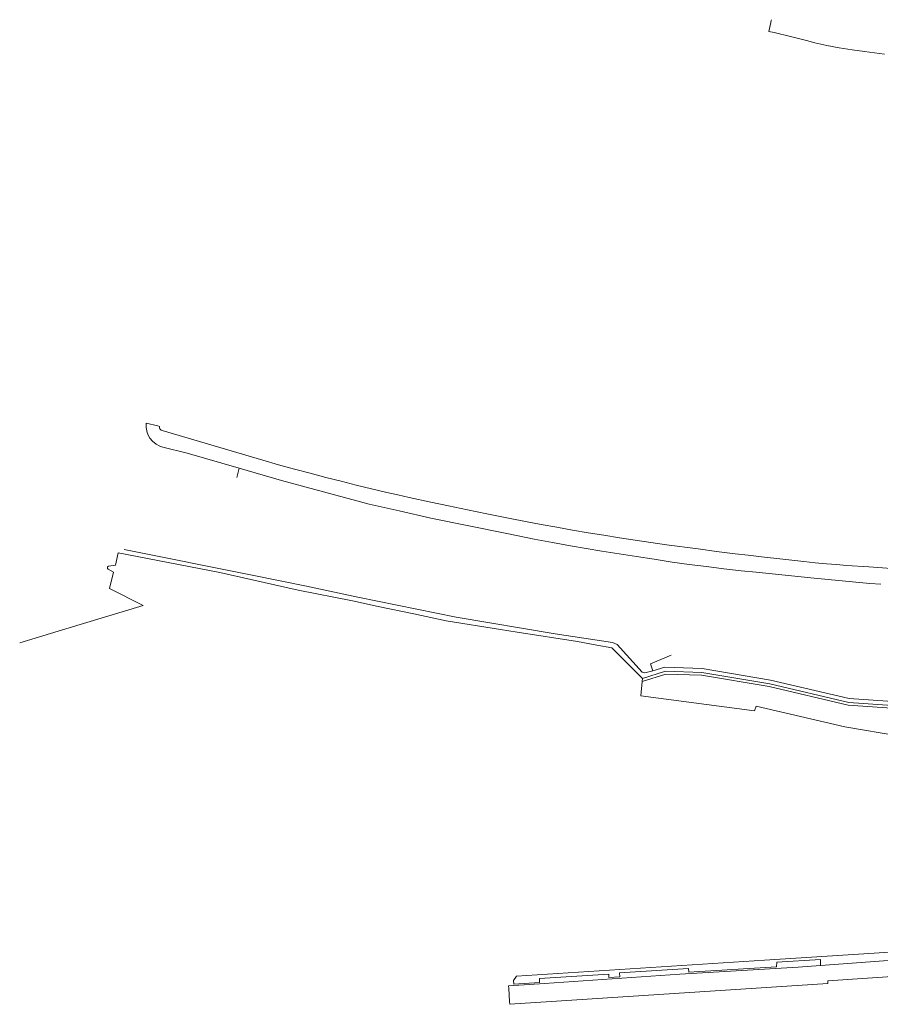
# Model space of a CAD drawing. Extents: x 150256 to 156914, y 461459 to 469481.
# Tile 457 of 656: x 153848 to 154166, y 467150 to 467514. Entities that reach past the tile are written whole.
import ezdxf

# ---------------------------------------------------------------- set-up
doc = ezdxf.new("R2010")
doc.units = 0
doc.header["$LTSCALE"] = 0.75
for name, color, linetype, lineweight in [('B-RO-GR-BEPLANTING_CULTUUR_BOSPLANTSOEN-GV', 251, 'CONTINUOUS', 18), ('B-RO-OG-TERREIN_CULTUURSCHEIDING-GV', 251, 'CONTINUOUS', 18), ('B-RO-OG-WATER_SLOOT-GV', 251, 'CONTINUOUS', 18)]:
    doc.layers.add(name, color=color, linetype=linetype, lineweight=lineweight)

msp = doc.modelspace()

# ---------------------------------------------------------------- linework, layer by layer
at = {"layer": 'B-RO-GR-BEPLANTING_CULTUUR_BOSPLANTSOEN-GV'}
msp.add_lwpolyline([(154088.933, 467278.811), (154081.248, 467275.636), (154082.076, 467273.112), (154086.581, 467274.381), (154100.33, 467273.92), (154125.667, 467269.664), (154154.746, 467262.794), (154186.634, 467260.589), (154248.933, 467265.767), (154302.881, 467270.024), (154356.147, 467276.638), (154385.874, 467280.381), (154406.97, 467283.069), (154415.335, 467284.315), (154426.028, 467284.902)], dxfattribs=at)
msp.add_lwpolyline([(154088.933, 467278.811), (154081.248, 467275.636), (154082.076, 467273.112), (154086.581, 467274.381), (154100.33, 467273.92), (154125.667, 467269.664), (154154.746, 467262.794), (154186.634, 467260.589), (154248.933, 467265.767), (154302.881, 467270.024), (154356.147, 467276.638), (154385.874, 467280.381), (154406.97, 467283.069), (154415.335, 467284.315), (154426.028, 467284.902)], dxfattribs=at)
at = {"layer": 'B-RO-OG-TERREIN_CULTUURSCHEIDING-GV'}
for points in [[(154170.313, 467310.909), (154162.024, 467311.463), (154153.738, 467312.049), (154150.008, 467312.334), (154146.28, 467312.652), (154142.124, 467313.04), (154137.972, 467313.463), (154130.138, 467314.311), (154122.308, 467315.194), (154117.412, 467315.767), (154112.519, 467316.363), (154105.692, 467317.219), (154098.868, 467318.098), (154087.172, 467319.659), (154075.567, 467321.401), (154069.788, 467322.279), (154064.013, 467323.188), (154058.243, 467324.129), (154052.479, 467325.102), (154046.645, 467326.119), (154040.817, 467327.167), (154035.101, 467328.228), (154029.391, 467329.321), (154025.045, 467330.177), (154020.705, 467331.059), (154013.637, 467332.526), (154006.574, 467334.018), (154000, 467335.428), (153992.026, 467337.168), (153987.902, 467338.088), (153983.784, 467339.034), (153978.113, 467340.371), (153972.451, 467341.744), (153966.866, 467343.133), (153961.29, 467344.556), (153955.448, 467346.084), (153949.616, 467347.648), (153943.793, 467349.247), (153937.98, 467350.882), (153900.745, 467361.836), (153900.384, 467361.981), (153900.079, 467362.243), (153899.86, 467362.554), (153899.709, 467362.93), (153899.745, 467363.398), (153899.079, 467363.592), (153894.84, 467364.591), (153894.811, 467363.003), (153895.196, 467361.165), (153895.728, 467359.968), (153896.223, 467359.09), (153897.178, 467357.934), (153898.485, 467356.844), (153899.875, 467356.135), (153901.025, 467355.769), (153909.972, 467353.555), (153929.173, 467347.953), (153944.9, 467343.426), (153977.249, 467334.694), (153988.305, 467332.231), (154000, 467329.54), (154028.09, 467323.854), (154038.297, 467321.719), (154044.984, 467320.505), (154051.675, 467319.318), (154057.451, 467318.318), (154063.232, 467317.347), (154069.675, 467316.294), (154076.122, 467315.272), (154082.574, 467314.279), (154089.242, 467313.268), (154095.609, 467312.41), (154101.982, 467311.593), (154108.359, 467310.813), (154114.741, 467310.074), (154120.311, 467309.479), (154140.497, 467307.484), (154162.299, 467305.403), (154166.432, 467305.053)], [(154170.313, 467310.909), (154162.024, 467311.463), (154153.738, 467312.049), (154150.008, 467312.334), (154146.28, 467312.652), (154142.124, 467313.04), (154137.972, 467313.463), (154130.138, 467314.311), (154122.308, 467315.194), (154117.412, 467315.767), (154112.519, 467316.363), (154105.692, 467317.219), (154098.868, 467318.098), (154087.172, 467319.659), (154075.567, 467321.401), (154069.788, 467322.279), (154064.013, 467323.188), (154058.243, 467324.129), (154052.479, 467325.102), (154046.645, 467326.119), (154040.817, 467327.167), (154035.101, 467328.228), (154029.391, 467329.321), (154025.045, 467330.177), (154020.705, 467331.059), (154013.637, 467332.526), (154006.574, 467334.018), (154000, 467335.428), (153992.026, 467337.168), (153987.902, 467338.088), (153983.784, 467339.034), (153978.113, 467340.371), (153972.451, 467341.744), (153966.866, 467343.133), (153961.29, 467344.556), (153955.448, 467346.084), (153949.616, 467347.648), (153943.793, 467349.247), (153937.98, 467350.882), (153900.745, 467361.836), (153900.384, 467361.981), (153900.079, 467362.243), (153899.86, 467362.554), (153899.709, 467362.93), (153899.745, 467363.398), (153899.079, 467363.592), (153894.84, 467364.591), (153894.811, 467363.003), (153895.196, 467361.165), (153895.728, 467359.968), (153896.223, 467359.09), (153897.178, 467357.934), (153898.485, 467356.844), (153899.875, 467356.135), (153901.025, 467355.769), (153909.972, 467353.555), (153929.173, 467347.953), (153944.9, 467343.426), (153977.249, 467334.694), (153988.305, 467332.231), (154000, 467329.54), (154028.09, 467323.854), (154038.297, 467321.719), (154044.984, 467320.505), (154051.675, 467319.318), (154057.451, 467318.318), (154063.232, 467317.347), (154069.675, 467316.294), (154076.122, 467315.272), (154082.574, 467314.279), (154089.242, 467313.268), (154095.609, 467312.41), (154101.982, 467311.593), (154108.359, 467310.813), (154114.741, 467310.074), (154120.311, 467309.479), (154140.497, 467307.484), (154162.299, 467305.403), (154166.432, 467305.053)], [(154166.432, 467305.053), (154162.299, 467305.403), (154140.497, 467307.484), (154120.311, 467309.479), (154114.741, 467310.074), (154108.359, 467310.813), (154101.982, 467311.593), (154095.609, 467312.41), (154089.242, 467313.268), (154082.574, 467314.279), (154076.122, 467315.272), (154069.675, 467316.294), (154063.232, 467317.347), (154057.451, 467318.318), (154051.675, 467319.318), (154044.984, 467320.505), (154038.297, 467321.719), (154028.09, 467323.854), (154000, 467329.54), (153988.305, 467332.231), (153977.249, 467334.694), (153944.9, 467343.426), (153929.173, 467347.953), (153928.315, 467344.565)], [(154166.432, 467305.053), (154162.299, 467305.403), (154140.497, 467307.484), (154120.311, 467309.479), (154114.741, 467310.074), (154108.359, 467310.813), (154101.982, 467311.593), (154095.609, 467312.41), (154089.242, 467313.268), (154082.574, 467314.279), (154076.122, 467315.272), (154069.675, 467316.294), (154063.232, 467317.347), (154057.451, 467318.318), (154051.675, 467319.318), (154044.984, 467320.505), (154038.297, 467321.719), (154028.09, 467323.854), (154000, 467329.54), (153988.305, 467332.231), (153977.249, 467334.694), (153944.9, 467343.426), (153929.173, 467347.953), (153928.315, 467344.565)]]:
    msp.add_lwpolyline(points, dxfattribs=at)
at = {"layer": 'B-RO-OG-WATER_SLOOT-GV'}
for points in [[(154126.007, 467513.72), (154125.892, 467513.439), (154125.765, 467512.853), (154125.733, 467512.698), (154125.033, 467509.354), (154126.948, 467508.926), (154132.957, 467507.524), (154138.937, 467505.996), (154142.027, 467505.171), (154146.504, 467504.142), (154151.011, 467503.289), (154155.769, 467502.622), (154160.385, 467501.985), (154167.821, 467500.992)], [(154126.007, 467513.72), (154125.892, 467513.439), (154125.765, 467512.853), (154125.733, 467512.698), (154125.033, 467509.354), (154126.948, 467508.926), (154132.957, 467507.524), (154138.937, 467505.996), (154142.027, 467505.171), (154146.504, 467504.142), (154151.011, 467503.289), (154155.769, 467502.622), (154160.385, 467501.985), (154167.821, 467500.992)], [(154186.634, 467260.589), (154154.746, 467262.794), (154125.667, 467269.664), (154100.33, 467273.92), (154086.581, 467274.381), (154082.076, 467273.112), (154079.128, 467272.281), (154078.121, 467272.605), (154068.935, 467282.805), (154067.169, 467283.476), (154046.009, 467286.769), (154009.436, 467292.93), (153973.078, 467300.251), (153954.04, 467304.337), (153934.003, 467308.473), (153886.652, 467317.946)], [(154186.634, 467260.589), (154154.746, 467262.794), (154125.667, 467269.664), (154100.33, 467273.92), (154086.581, 467274.381), (154082.076, 467273.112), (154079.128, 467272.281), (154078.121, 467272.605), (154068.935, 467282.805), (154067.169, 467283.476), (154046.009, 467286.769), (154009.436, 467292.93), (153973.078, 467300.251), (153954.04, 467304.337), (153934.003, 467308.473), (153886.652, 467317.946)], [(153848.056, 467283.405), (153865.102, 467288.53), (153893.712, 467297.259), (153881.302, 467303.493), (153882.762, 467309.539), (153880.761, 467310.638), (153880.535, 467310.888), (153880.474, 467311.201), (153880.58, 467311.499), (153880.846, 467311.712), (153883.482, 467312.128), (153884.522, 467316.626), (153922.051, 467309.409), (153950.958, 467302.924), (153971.098, 467298.885), (153980.564, 467296.894), (153993.799, 467294.109), (154005.735, 467291.568), (154025.757, 467288.326), (154032, 467287.315), (154054.307, 467283.898), (154061.44, 467282.604), (154066.982, 467281.538), (154078.273, 467270.237), (154086.789, 467272.896), (154100.177, 467272.447), (154125.386, 467268.213), (154154.523, 467261.329), (154186.648, 467259.108)], [(153848.056, 467283.405), (153865.102, 467288.53), (153893.712, 467297.259), (153881.302, 467303.493), (153882.762, 467309.539), (153880.761, 467310.638), (153880.535, 467310.888), (153880.474, 467311.201), (153880.58, 467311.499), (153880.846, 467311.712), (153883.482, 467312.128), (153884.522, 467316.626), (153922.051, 467309.409), (153950.958, 467302.924), (153971.098, 467298.885), (153980.564, 467296.894), (153993.799, 467294.109), (154005.735, 467291.568), (154025.757, 467288.326), (154032, 467287.315), (154054.307, 467283.898), (154061.44, 467282.604), (154066.982, 467281.538), (154078.273, 467270.237), (154086.789, 467272.896), (154100.177, 467272.447), (154125.386, 467268.213), (154154.523, 467261.329), (154186.648, 467259.108)], [(154186.655, 467258.105), (154154.376, 467260.336), (154125.189, 467267.232), (154100.075, 467271.45), (154086.929, 467271.891), (154078.166, 467269.152), (154077.64, 467263.832), (154119.686, 467258.295), (154120.363, 467260.021), (154153.059, 467252.349), (154173.387, 467248.93)], [(154186.655, 467258.105), (154154.376, 467260.336), (154125.189, 467267.232), (154100.075, 467271.45), (154086.929, 467271.891), (154078.166, 467269.152), (154077.64, 467263.832), (154119.686, 467258.295), (154120.363, 467260.021), (154153.059, 467252.349), (154173.387, 467248.93)], [(154173.481, 467169.328), (154163.945, 467168.711), (154123.344, 467166.083), (154031.722, 467160.186), (154030.612, 467158.596), (154030.691, 467157.3), (154040.215, 467157.906), (154040.215, 467159.386), (154065.896, 467160.969), (154065.896, 467159.674), (154069.951, 467159.955), (154069.841, 467161.444), (154095.263, 467163.106), (154095.467, 467161.687), (154127.82, 467163.608), (154127.996, 467165.401), (154144.167, 467166.35), (154144.167, 467164.705), (154144.168, 467164.151), (154169.097, 467166.004)], [(154169.097, 467166.004), (154144.168, 467164.151), (154135.9, 467163.537), (154092.059, 467160.934), (154042.079, 467157.473), (154030.724, 467156.751), (154028.812, 467156.63), (154028.877, 467155.631), (154029.193, 467150.813), (154029.259, 467149.817), (154031.138, 467149.94), (154042.65, 467150.693), (154146.826, 467157.555), (154146.77, 467158.552), (154203.659, 467162.301)]]:
    msp.add_lwpolyline(points, dxfattribs=at)
msp.add_lwpolyline([(154418.511, 467281.185), (154418.406, 467282.181), (154407.413, 467281.637), (154386.059, 467278.916), (154356.329, 467275.172), (154303.046, 467268.556), (154249.168, 467264.304), (154186.648, 467259.108), (154154.523, 467261.329), (154125.386, 467268.213), (154100.177, 467272.447), (154086.789, 467272.896), (154078.273, 467270.237), (154078.166, 467269.152), (154086.929, 467271.891), (154100.075, 467271.45), (154125.189, 467267.232), (154154.376, 467260.336), (154186.655, 467258.105), (154249.251, 467263.307), (154303.135, 467267.56), (154356.452, 467274.18), (154386.184, 467277.924), (154407.498, 467280.64)], close=True, dxfattribs=at)
msp.add_lwpolyline([(154418.511, 467281.185), (154418.406, 467282.181), (154407.413, 467281.637), (154386.059, 467278.916), (154356.329, 467275.172), (154303.046, 467268.556), (154249.168, 467264.304), (154186.648, 467259.108), (154154.523, 467261.329), (154125.386, 467268.213), (154100.177, 467272.447), (154086.789, 467272.896), (154078.273, 467270.237), (154078.166, 467269.152), (154086.929, 467271.891), (154100.075, 467271.45), (154125.189, 467267.232), (154154.376, 467260.336), (154186.655, 467258.105), (154249.251, 467263.307), (154303.135, 467267.56), (154356.452, 467274.18), (154386.184, 467277.924), (154407.498, 467280.64)], close=True, dxfattribs=at)

doc.saveas('drawing.dxf')
